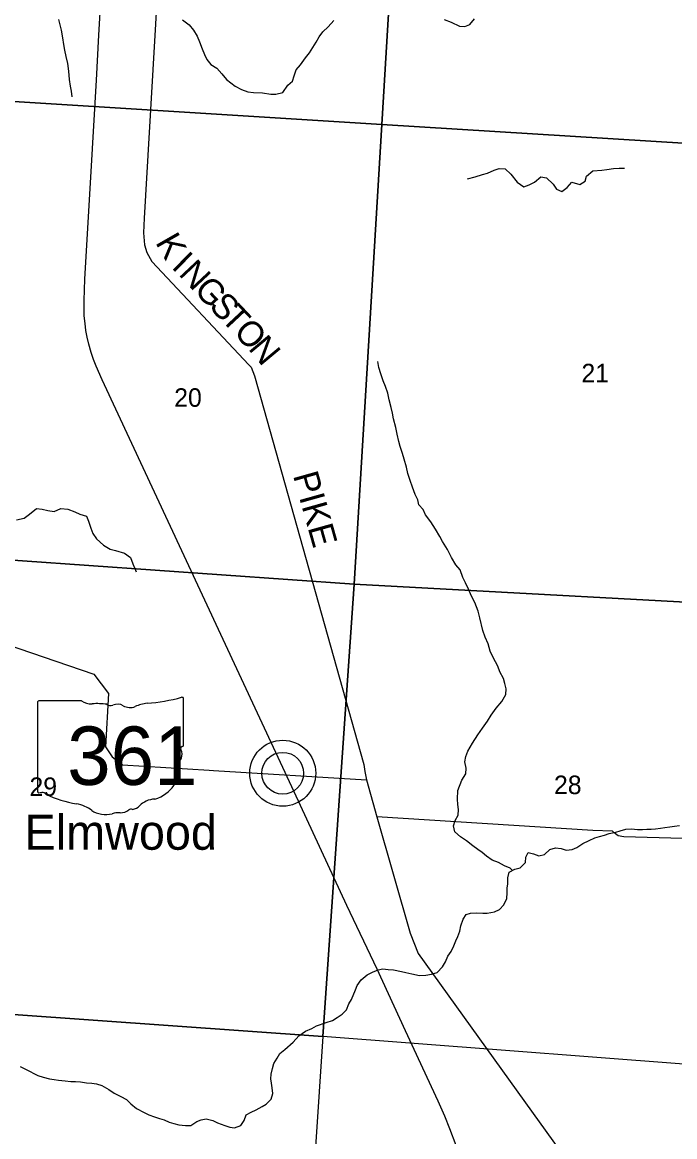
# Model space of a CAD drawing. Extents: x 1643459 to 2064572, y 425441 to 780708.
# Drawn here: x 1844613 to 1852387, y 542483 to 555768 of the extents above; entities that cross this region are included whole.
import ezdxf

# ---------------------------------------------------------------- set-up
doc = ezdxf.new("R2010")
doc.units = 0
for name, color, linetype in [('GE_P_Alignment_100_Curve_Data', 7, 'Continuous'), ('GM_X_Adjacent_County', 7, 'Continuous'), ('GM_X_Major_River_Text', 7, 'Continuous'), ('GM_X_Minor_Lake', 7, 'Continuous'), ('GM_X_Rail_Line', 7, 'Continuous'), ('GM_X_Section_Text', 7, 'Continuous'), ('GM_X_State_Route', 7, 'Continuous'), ('GM_X_Township_Road', 7, 'Continuous'), ('GM_X_Township_ROW', 7, 'Continuous'), ('GM_X_US_Route', 7, 'Continuous'), ('PM_P_Cells', 7, 'Continuous'), ('RD_X_Text', 7, 'Continuous'), ('ST_Details', 7, 'Continuous')]:
    doc.layers.add(name, color=color, linetype=linetype)

msp = doc.modelspace()

# ---------------------------------------------------------------- linework, layer by layer
at = {"layer": 'GE_P_Alignment_100_Curve_Data'}
for radius in [393, 249]:
    msp.add_circle((1847716, 546816), radius, dxfattribs=at)
at = {"layer": 'GM_X_Major_River_Text'}
msp.add_lwpolyline([(1858025, 545447), (1857592, 545730), (1857542, 545752), (1857477, 545766), (1856531, 545831), (1855610, 545879), (1855048, 545914), (1854745, 545936), (1854631, 545934), (1854529, 545933), (1854326, 545916), (1854152, 545935), (1853877, 545972), (1853705, 545981), (1853179, 546018), (1851781, 546057), (1851715, 546069), (1851683, 546093), (1851646, 546127), (1851410, 546135), (1848838, 546297)], dxfattribs=at)
at = {"layer": 'GM_X_Minor_Lake'}
msp.add_lwpolyline([(1846452, 560096), (1846452, 560096), (1846393, 559086), (1846065, 553433), (1846056, 553259), (1846068, 553114), (1846096, 553024), (1846157, 552917), (1847314, 551683), (1847342, 551655), (1847381, 551555), (1848682, 546922), (1848695, 546838), (1848713, 546736)], dxfattribs=at)
at = {"layer": 'GM_X_Rail_Line'}
msp.add_line((1847716, 546816), (1847716, 546816), dxfattribs=at)
at = {"layer": 'GM_X_State_Route'}
for points in [[(1843698, 560287), (1849223, 559965), (1848897, 554550), (1843362, 554895)], [(1849223, 559965), (1854721, 559628), (1854349, 554212), (1848897, 554550)], [(1843362, 554895), (1848897, 554550), (1848566, 549071), (1843030, 549460)], [(1848897, 554550), (1854349, 554212), (1853983, 548777), (1848566, 549071)], [(1848566, 549071), (1848193, 543679), (1842716, 544065), (1843030, 549460)], [(1853983, 548777), (1853583, 543265), (1848193, 543679), (1848566, 549071)], [(1842716, 544065), (1848193, 543679), (1847837, 538297), (1842381, 538643)]]:
    msp.add_lwpolyline(points, close=True, dxfattribs=at)
at = {"layer": 'GM_X_Township_Road'}
msp.add_lwpolyline([(1849783, 542377), (1849708, 542576), (1849646, 542728), (1849569, 542905), (1849178, 543745), (1848842, 544481), (1848482, 545241), (1847851, 546596), (1846351, 549815), (1845754, 551097), (1845564, 551506), (1845492, 551669), (1845461, 551749), (1845434, 551830), (1845406, 551929), (1845384, 552013), (1845370, 552095), (1845360, 552179), (1845351, 552268), (1845348, 552363), (1845348, 552453), (1845359, 552706), (1845434, 553991), (1845496, 555079), (1845526, 555614), (1845611, 557091)], dxfattribs=at)
at = {"layer": 'GM_X_US_Route'}
for points in [[(1845043, 555800), (1845061, 555739), (1845077, 555673), (1845092, 555583), (1845104, 555504), (1845115, 555436), (1845131, 555362), (1845150, 555275), (1845162, 555185), (1845171, 555087), (1845183, 555008), (1845194, 554948), (1845204, 554880)], [(1846522, 555798), (1846600, 555738), (1846653, 555673), (1846695, 555601), (1846725, 555536), (1846758, 555452), (1846784, 555383), (1846813, 555325), (1846861, 555266), (1846929, 555222), (1846992, 555153), (1847046, 555085), (1847150, 555006), (1847223, 554965), (1847301, 554939), (1847367, 554932), (1847475, 554927), (1847575, 554913), (1847635, 554912), (1847719, 554932), (1847776, 555018), (1847834, 555068), (1847853, 555128), (1847877, 555200), (1847928, 555262), (1847986, 555344), (1848034, 555403), (1848115, 555531), (1848152, 555593), (1848194, 555653), (1848258, 555715), (1848325, 555791)], [(1849642, 555801), (1849725, 555768), (1849823, 555721), (1849887, 555719), (1849945, 555740), (1850002, 555808)], [(1849920, 553900), (1850008, 553924), (1850095, 553953), (1850157, 553971), (1850237, 554005), (1850295, 554026), (1850367, 554022), (1850435, 553959), (1850508, 553864), (1850590, 553806), (1850652, 553829), (1850718, 553863), (1850793, 553927), (1850859, 553912), (1850940, 553840), (1850978, 553779), (1851044, 553751), (1851104, 553798), (1851163, 553862), (1851256, 553836), (1851319, 553875), (1851335, 553933), (1851411, 553997), (1851518, 554006), (1851578, 554014), (1851656, 554024), (1851726, 554031), (1851790, 554029)], [(1849802, 546609), (1849851, 546734), (1849899, 546808), (1849902, 546876), (1849886, 546951), (1849900, 547017), (1849921, 547079), (1849977, 547175), (1850042, 547273), (1850097, 547355), (1850157, 547438), (1850200, 547508), (1850260, 547592), (1850327, 547670), (1850375, 547754), (1850378, 547822), (1850362, 547887), (1850346, 547945), (1850305, 548024), (1850281, 548092), (1850224, 548195), (1850188, 548273), (1850163, 548358), (1850127, 548440), (1850102, 548517), (1850067, 548669), (1850045, 548748), (1850006, 548850), (1849966, 548927), (1849929, 549009), (1849895, 549086), (1849863, 549148), (1849830, 549239), (1849780, 549299), (1849729, 549388), (1849679, 549483), (1849622, 549579), (1849588, 549638), (1849537, 549726), (1849481, 549811), (1849416, 549898), (1849390, 549958), (1849340, 550017), (1849325, 550075), (1849295, 550137), (1849264, 550226), (1849234, 550306), (1849209, 550391), (1849191, 550465), (1849162, 550558), (1849142, 550628), (1849116, 550712), (1849101, 550771), (1849081, 550859), (1849066, 550938), (1849038, 551042), (1849023, 551110), (1849007, 551177), (1848984, 551267), (1848968, 551348), (1848941, 551428), (1848913, 551492), (1848884, 551577), (1848860, 551653), (1848849, 551724)], [(1844545, 549836), (1844633, 549856), (1844697, 549906), (1844782, 549971), (1844850, 549965), (1844918, 549948), (1844992, 549938), (1845070, 549971), (1845154, 549963), (1845240, 549932), (1845300, 549906), (1845378, 549879), (1845403, 549821), (1845429, 549738), (1845454, 549672), (1845496, 549612), (1845582, 549533), (1845661, 549488), (1845723, 549472), (1845831, 549439), (1845903, 549386), (1845928, 549312), (1845968, 549217)], [(1850456, 545658), (1850428, 545684), (1850360, 545711), (1850286, 545750), (1850212, 545781), (1850145, 545828), (1850091, 545871), (1850040, 545908), (1849982, 545950), (1849906, 546012), (1849833, 546057), (1849769, 546118), (1849750, 546190), (1849773, 546252), (1849808, 546318), (1849811, 546384), (1849801, 546445), (1849798, 546507), (1849802, 546609)], [(1852056, 546150), (1852108, 546151), (1852158, 546154), (1852217, 546162), (1852271, 546169), (1852331, 546178), (1852385, 546186), (1852446, 546191)], [(1846940, 542647), (1847028, 542618), (1847086, 542597), (1847142, 542590), (1847218, 542616), (1847255, 542677), (1847282, 542743), (1847341, 542777), (1847399, 542804), (1847470, 542842), (1847520, 542871), (1847579, 542931), (1847600, 542999), (1847591, 543065), (1847582, 543121), (1847574, 543174), (1847577, 543230), (1847596, 543298), (1847610, 543354), (1847651, 543420), (1847682, 543474), (1847743, 543523), (1847842, 543610), (1847907, 543684), (1847988, 543741), (1848065, 543774), (1848117, 543806), (1848234, 543845), (1848308, 543870), (1848363, 543903), (1848426, 543943), (1848476, 543994), (1848505, 544068), (1848534, 544120), (1848584, 544232), (1848604, 544286), (1848649, 544354), (1848724, 544413), (1848787, 544446), (1848855, 544474), (1848909, 544483), (1848972, 544476), (1849038, 544471), (1849130, 544452), (1849182, 544442), (1849256, 544423), (1849348, 544403), (1849420, 544410), (1849490, 544420), (1849555, 544441), (1849622, 544510), (1849657, 544568), (1849685, 544634), (1849722, 544692), (1849755, 544760), (1849778, 544816), (1849803, 544870), (1849825, 544934), (1849840, 544996), (1849865, 545078), (1849904, 545132), (1849954, 545147), (1850028, 545152), (1850099, 545149), (1850153, 545149), (1850239, 545162), (1850298, 545193), (1850353, 545247), (1850387, 545321), (1850390, 545389), (1850389, 545445), (1850398, 545499), (1850400, 545568), (1850415, 545636), (1850482, 545673), (1850544, 545688), (1850609, 545752), (1850612, 545814), (1850643, 545872), (1850703, 545857), (1850767, 545832), (1850835, 545849), (1850898, 545905), (1850966, 545928), (1851036, 545919), (1851094, 545900), (1851165, 545906), (1851221, 545931), (1851294, 545978), (1851368, 546016), (1851435, 546047), (1851493, 546060), (1851552, 546078), (1851608, 546097), (1851686, 546112), (1851739, 546128), (1851803, 546151), (1851871, 546152), (1851942, 546145), (1852002, 546144), (1852056, 546150)], [(1844588, 543321), (1844657, 543286), (1844797, 543214), (1844863, 543193), (1844935, 543174), (1844991, 543163), (1845045, 543155), (1845123, 543148), (1845193, 543143), (1845247, 543142), (1845307, 543137), (1845379, 543126), (1845441, 543120), (1845498, 543113), (1845560, 543092), (1845643, 543047), (1845707, 543000), (1845785, 542961), (1845856, 542926), (1845908, 542873), (1845975, 542818), (1846063, 542770), (1846119, 542744), (1846187, 542721), (1846247, 542700), (1846303, 542685), (1846361, 542658), (1846417, 542640), (1846478, 542623), (1846557, 542616), (1846623, 542615), (1846694, 542664), (1846746, 542686), (1846804, 542695), (1846882, 542676), (1846940, 542647)]]:
    msp.add_lwpolyline(points, dxfattribs=at)
at = {"layer": 'RD_X_Text'}
for points in [[(1834860, 549906), (1835026, 549875), (1835204, 549849), (1835492, 549807), (1836398, 549757), (1837344, 549691), (1837526, 549687), (1837911, 549728), (1838121, 549769), (1838271, 549771), (1840333, 549617), (1842723, 549434), (1842868, 549331), (1842982, 549150), (1843098, 548902), (1843222, 548762), (1845466, 547998), (1845640, 547766), (1845604, 547129), (1845684, 547011), (1845806, 546916), (1846839, 546852), (1846893, 546849)], [(1846893, 546849), (1848713, 546736), (1848838, 546297), (1849234, 544908), (1849332, 544666), (1853658, 538647)]]:
    msp.add_lwpolyline(points, dxfattribs=at)
at = {"layer": 'ST_Details'}
for p, q in [((1844793, 547659), (1844793, 546603)), ((1845319, 547678), (1844810, 547678)), ((1846533, 547151), (1846533, 547704)), ((1846533, 547151), (1846533, 547151))]:
    msp.add_line(p, q, dxfattribs=at)
for centre, major_axis, start_param, end_param in [((1844813, 547662), (20.2, 0), 1.712693, 3.28349), ((1845441, 547800), (196, 0), 4.042523, 4.731795), ((1845506, 547084), (702, 0), 1.404758, 1.657858), ((1845665, 547667), (56.4, 0), 3.836095, 5.185415), ((1845748, 547545), (117, 0), 0.950623, 2.079405), ((1845899, 547712), (141, 0), 4.081561, 5.145723), ((1846148, 547355), (371, 0), 1.699011, 2.107814), ((1845913, 549118), (1845, 0), 4.814394, 5.042369), ((1846514, 547706), (19.4, 0), 6.141152, 7.989035), ((1846528, 547110), (30, 0), 1.883978, 3.671073), ((1846338, 547041), (180, 0), 5.934695, 6.695948), ((1846512, 547149), (20.7, 0), 5.05454, 6.418171), ((1846602, 546920), (131, 0), 2.387724, 3.262537), ((1846016, 546849), (462, 0), 5.101752, 6.440018), ((1844813, 546600), (20.3, 0), 3.00124, 4.508301), ((1844816, 546708), (155, 0), 4.665946, 4.897461), ((1844848, 546542), (56, 0), 0.519207, 1.627899), ((1845554, 547491), (1333, 0), 4.195997, 4.488961), ((1845157, 546128), (417, 0), 0.823519, 1.323587), ((1845891, 546500), (149, 0), 4.937069, 5.64225), ((1846211, 546306), (253, 0), 1.647645, 2.488434), ((1845608, 546536), (265, 0), 4.026481, 4.996735), ((1845761, 546171), (217, 0), 1.495662, 1.94098), ((1845780, 546457), (141, 0), 4.691044, 5.507374), ((1845908, 546355), (39.7, 0), 1.147584, 2.315152)]:
    msp.add_ellipse(centre, major_axis=major_axis, ratio=0.8, start_param=start_param, end_param=end_param, dxfattribs=at)

# ---------------------------------------------------------------- texts
at = {"layer": 'GM_X_Adjacent_County'}
for s, p in [('21', (1851276, 551476)), ('20', (1846423, 551184)), ('29', (1844698, 546545)), ('28', (1850949, 546567))]:
    msp.add_text(s, height=221, rotation=0, dxfattribs=at).set_placement(p)
at = {"layer": 'GM_X_Section_Text'}
for s, rotation, p in [('K', 299.8258, (1846193, 553145)), ('I', 315.91, (1846380, 552844)), ('N', 313.1747, (1846466, 552761)), ('G', 313.1756, (1846647, 552568)), ('S', 313.1761, (1846827, 552376)), ('T', 313.1769, (1846966, 552228)), ('O', 313.1335, (1847119, 552065)), ('N', 309.8182, (1847297, 551876)), ('PIKE', 285.6898, (1847837, 550367))]:
    msp.add_text(s, height=300, rotation=rotation, dxfattribs=at).set_placement(p)
at = {"layer": 'GM_X_Township_ROW'}
msp.add_text('Elmwood', height=417, rotation=0, dxfattribs=at).set_placement((1844639, 545904))
at = {"layer": 'PM_P_Cells'}
msp.add_text('361', height=1, rotation=0, dxfattribs=at).set_placement((1845290, 546988))
for s in ['s', 'r']:
    msp.add_text(s, height=1, dxfattribs=at).set_placement((1845643, 547061))
at = {"layer": 'ST_Details'}
msp.add_text('361', height=696.1, dxfattribs=at).set_placement((1845148, 546677))

doc.saveas('drawing.dxf')
